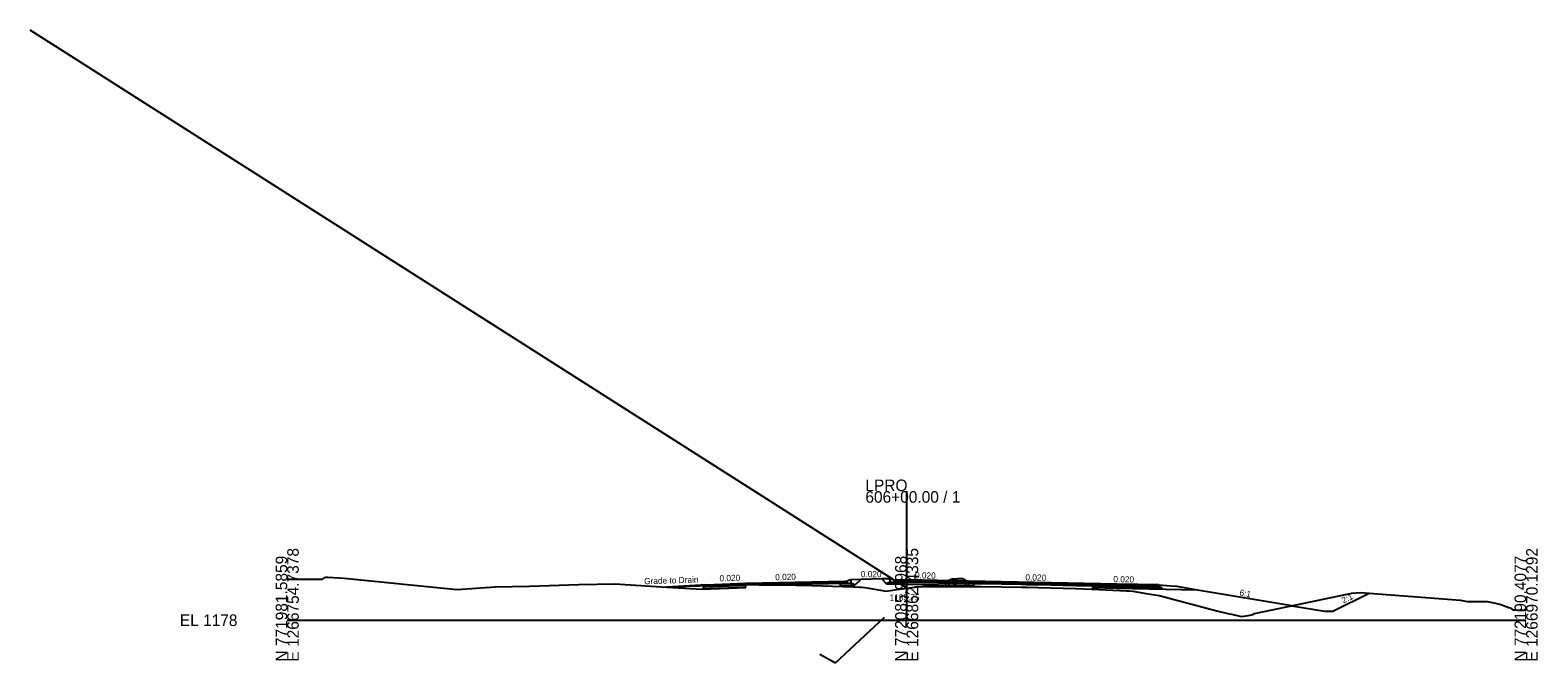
# Model space of a CAD drawing. Extents: x -3833 to 1267678, y -522 to 773248.
# Drawn here: x 937.8 to 1302.8, y 6989.7 to 7142.8 of the extents above; entities that cross this region are included whole.
import ezdxf

# ---------------------------------------------------------------- set-up
doc = ezdxf.new("R2010")
doc.units = 0
for name, color, linetype in [('Exist Cross Section Cell', 7, 'Continuous'), ('Exist XS Center Line Elevation Label', 7, 'Continuous'), ('Exist XS Ground Line', 7, 'Continuous'), ('Prop CMT DNC', 7, 'Continuous'), ('Prop CMT Pvmt Course 1', 7, 'Continuous'), ('Prop CMT Pvmt Course 2', 7, 'Continuous'), ('Prop CMT Pvmt Course 3', 7, 'Continuous'), ('Prop CMT Pvmt Course 4', 7, 'Continuous'), ('Prop CMT Shld Paved Course 1', 7, 'Continuous'), ('Prop CMT Shld Paved Course 2', 7, 'Continuous'), ('Prop CMT Shld Paved Course 4', 7, 'Continuous'), ('Prop CMT Slope Grass', 7, 'Continuous'), ('Prop CMT Subgrade Earthwork', 7, 'Continuous'), ('Prop Conc Curb and Gutter', 7, 'Continuous'), ('Prop Conc Island Cover', 7, 'Continuous'), ('Prop Corridor Mesh Bottom', 7, 'Continuous'), ('Prop XS Ditch Slope Text', 7, 'Continuous'), ('Prop XS Finish Grade', 7, 'Continuous'), ('Prop XS SE Text', 7, 'Continuous'), ('Scratch_Level_1', 7, 'Continuous'), ('Scratch_Level_5', 7, 'Continuous')]:
    doc.layers.add(name, color=color, linetype=linetype)

msp = doc.modelspace()

# ---------------------------------------------------------------- linework, layer by layer
at = {"layer": 'Exist Cross Section Cell'}
for p, q in [((1150, 7000), (1150, 7031.25)), ((1000, 7000), (1150, 7000)), ((1150, 7000), (1300, 7000))]:
    msp.add_line(p, q, dxfattribs=at)
at = {"layer": 'Exist XS Ground Line'}
for p, q in [((1000, 7009.94), (1002.3, 7009.92)), ((1002.3, 7009.92), (1007.34, 7009.95)), ((1007.34, 7009.95), (1008.58, 7009.91)), ((1008.58, 7009.91), (1009.3, 7010.42)), ((1009.3, 7010.42), (1009.85, 7010.42)), ((1009.85, 7010.42), (1013.76, 7010.15)), ((1013.76, 7010.15), (1041.12, 7007.46)), ((1041.12, 7007.46), (1050.38, 7008.1)), ((1050.38, 7008.1), (1058.65, 7008.27)), ((1058.65, 7008.27), (1070.62, 7008.63)), ((1070.62, 7008.63), (1079.46, 7008.83)), ((1079.46, 7008.83), (1081.8, 7008.68)), ((1081.8, 7008.68), (1091.93, 7008.01)), ((1091.93, 7008.01), (1092.88, 7008.07)), ((1092.88, 7008.07), (1098.52, 7008.3)), ((1098.52, 7008.3), (1099.92, 7008.33)), ((1099.92, 7008.33), (1102.76, 7008.38)), ((1102.76, 7008.38), (1108.73, 7008.55)), ((1108.73, 7008.55), (1110.62, 7008.63)), ((1110.62, 7008.63), (1114.28, 7008.6)), ((1114.28, 7008.6), (1123.22, 7008.53)), ((1123.22, 7008.53), (1127.14, 7008.39)), ((1127.14, 7008.39), (1137.02, 7008.09)), ((1137.02, 7008.09), (1138.59, 7008.02)), ((1138.59, 7008.02), (1139.21, 7007.99)), ((1139.21, 7007.99), (1139.88, 7007.93)), ((1139.88, 7007.93), (1141.3, 7007.7)), ((1141.3, 7007.7), (1145, 7007.07)), ((1145, 7007.07), (1147.17, 7007.36)), ((1147.17, 7007.36), (1150, 7007.75)), ((1150, 7007.75), (1151.86, 7008.01)), ((1151.86, 7008.01), (1152.25, 7008.06)), ((1152.25, 7008.06), (1152.68, 7008.12)), ((1152.68, 7008.12), (1154.11, 7008.14)), ((1154.11, 7008.14), (1154.64, 7008.15)), ((1154.64, 7008.15), (1165.81, 7008.18)), ((1165.81, 7008.18), (1166.43, 7008.19)), ((1166.43, 7008.19), (1166.84, 7008.18)), ((1166.84, 7008.18), (1168.11, 7008.16)), ((1168.11, 7008.16), (1177.77, 7008.02)), ((1177.77, 7008.02), (1178.92, 7007.99)), ((1178.92, 7007.99), (1181.84, 7007.92)), ((1181.84, 7007.92), (1190.99, 7007.71)), ((1190.99, 7007.71), (1196.65, 7007.44)), ((1196.65, 7007.44), (1203.25, 7007.14)), ((1203.25, 7007.14), (1203.78, 7007.1)), ((1203.78, 7007.1), (1204.78, 7007.03)), ((1204.78, 7007.03), (1208.02, 7006.5)), ((1208.02, 7006.5), (1211.11, 7006.03)), ((1244.35, 7003.73), (1257.82, 7006.55)), ((1257.82, 7006.55), (1259.91, 7006.75)), ((1259.91, 7006.75), (1284.11, 7004.85)), ((1211.11, 7006.03), (1225.07, 7002.26)), ((1234.24, 7001.62), (1244.35, 7003.73)), ((1284.11, 7004.85), (1285.7, 7004.56)), ((1285.7, 7004.56), (1290.13, 7004.53)), ((1290.13, 7004.53), (1290.59, 7004.53)), ((1290.59, 7004.53), (1292.55, 7004.14)), ((1292.55, 7004.14), (1293.88, 7003.8)), ((1293.88, 7003.8), (1295.78, 7003.09)), ((1295.78, 7003.09), (1296.17, 7003)), ((1296.17, 7003), (1296.82, 7002.52)), ((1296.82, 7002.52), (1297.31, 7002.49)), ((1297.31, 7002.49), (1297.73, 7002.47)), ((1297.73, 7002.47), (1300, 7002.47)), ((1225.07, 7002.26), (1228.06, 7001.58)), ((1228.06, 7001.58), (1228.65, 7001.47)), ((1228.65, 7001.47), (1231.09, 7000.94)), ((1231.09, 7000.94), (1232.66, 7001.18)), ((1232.66, 7001.18), (1233.87, 7001.37)), ((1233.87, 7001.37), (1234.24, 7001.62))]:
    msp.add_line(p, q, dxfattribs=at)
at = {"layer": 'Prop CMT Pvmt Course 1'}
for p, q in [((1111, 7008.98), (1135, 7009.46)), ((1111, 7008.73), (1111, 7008.98)), ((1111, 7008.98), (1111, 7008.98)), ((1135, 7009.46), (1135, 7009.46)), ((1135, 7009.46), (1135, 7009.46)), ((1135, 7009.46), (1135, 7009.21)), ((1135, 7009.21), (1135, 7009.21)), ((1159.5, 7008.53), (1159.5, 7009.57)), ((1159.5, 7009.57), (1159.5, 7009.57)), ((1160.25, 7009.33), (1160.25, 7009.33)), ((1164.25, 7008.43), (1164.25, 7009.47)), ((1164.25, 7009.47), (1164.25, 7009.47)), ((1164.25, 7009.47), (1164.25, 7009.47)), ((1164.25, 7009.22), (1164.25, 7009.22)), ((1165, 7009.46), (1165, 7009.46)), ((1165, 7009.46), (1165, 7009.21)), ((1201, 7008.74), (1165, 7009.46)), ((1165, 7009.46), (1165, 7009.46)), ((1165, 7009.46), (1165, 7009.46)), ((1165, 7009.46), (1165, 7009.21)), ((1165, 7009.21), (1165, 7009.21)), ((1195, 7008.61), (1195, 7008.86)), ((1195, 7008.86), (1195, 7008.86)), ((1195, 7008.86), (1195, 7008.86)), ((1195, 7008.61), (1201, 7008.49)), ((1201, 7008.49), (1201, 7008.74))]:
    msp.add_line(p, q, dxfattribs=at)
at = {"layer": 'Prop CMT Pvmt Course 2'}
for p, q in [((1135, 7009.21), (1135, 7009.21)), ((1135, 7009.21), (1135, 7008.88)), ((1135, 7008.88), (1135, 7008.87)), ((1150, 7009.51), (1147.5, 7009.46)), ((1147.5, 7009.13), (1150, 7009.18)), ((1165, 7009.21), (1150, 7009.51)), ((1150, 7009.51), (1150, 7009.51)), ((1150, 7009.51), (1150, 7009.51)), ((1150, 7009.18), (1150, 7009.18)), ((1150, 7009.18), (1150, 7009.18)), ((1150, 7009.18), (1165, 7008.87)), ((1159.5, 7009.32), (1159.5, 7009.32)), ((1160.25, 7009.55), (1160.25, 7008.51)), ((1160.25, 7009.33), (1160.25, 7009.33)), ((1160.25, 7009.33), (1160.25, 7009.33)), ((1160.25, 7009.08), (1160.25, 7009.08)), ((1164.25, 7009.22), (1164.25, 7009.22)), ((1164.25, 7009.22), (1164.25, 7009.22)), ((1165, 7009.21), (1165, 7009.21)), ((1165, 7009.21), (1165, 7009.21)), ((1165, 7008.87), (1165, 7008.87)), ((1166.25, 7008.39), (1166.25, 7009.43)), ((1195, 7008.28), (1201, 7008.16))]:
    msp.add_line(p, q, dxfattribs=at)
at = {"layer": 'Prop CMT Pvmt Course 3'}
for p, q in [((1135, 7008.87), (1135, 7008.87)), ((1136.51, 7008.9), (1137.01, 7008.91)), ((1137.01, 7008.91), (1137.01, 7008.91)), ((1137.01, 7008.91), (1137.01, 7008.91)), ((1137.01, 7008.91), (1137.46, 7008.46)), ((1137.3, 7008.63), (1137.3, 7008.63)), ((1145.14, 7008.82), (1145.49, 7009.16)), ((1145.49, 7009.16), (1145.99, 7009.15)), ((1160.25, 7009.08), (1160.25, 7009.08)), ((1160.25, 7009.08), (1160.25, 7009.08))]:
    msp.add_line(p, q, dxfattribs=at)
at = {"layer": 'Prop CMT Pvmt Course 4'}
for p, q in [((1134, 7008.18), (1134, 7009.44)), ((1135, 7008.88), (1135, 7008.88)), ((1135, 7008.88), (1135, 7008.87)), ((1150, 7009.18), (1150, 7009.18)), ((1150, 7009.18), (1150, 7009.18)), ((1160.25, 7008.21), (1160.25, 7008.21)), ((1165, 7008.87), (1165, 7008.87)), ((1165, 7008.87), (1165, 7008.87)), ((1195, 7008.28), (1195, 7007.82))]:
    msp.add_line(p, q, dxfattribs=at)
at = {"layer": 'Prop CMT Shld Paved Course 1'}
for p, q in [((1150, 7009.76), (1147.5, 7009.71)), ((1165, 7009.46), (1150, 7009.76)), ((1150, 7009.76), (1150, 7009.76)), ((1150, 7009.76), (1150, 7009.76)), ((1101.27, 7008.35), (1101.53, 7008.61)), ((1101.53, 7008.61), (1111, 7008.98)), ((1135, 7009.46), (1135, 7009.46)), ((1135, 7009.46), (1135, 7009.21)), ((1150, 7009.51), (1150, 7009.51)), ((1150, 7009.51), (1150, 7009.51)), ((1162.27, 7009.36), (1162.27, 7009.36)), ((1162.3, 7009.52), (1162.3, 7009.52)), ((1162.3, 7009.52), (1162.3, 7009.52)), ((1162.3, 7009.27), (1162.3, 7009.27)), ((1165, 7008.42), (1165, 7009.46)), ((1165, 7009.46), (1165, 7009.46)), ((1201, 7008.74), (1201, 7008.49)), ((1211, 7008.54), (1201, 7008.74)), ((1201, 7008.49), (1211.26, 7008.28)), ((1211.26, 7008.28), (1211, 7008.54))]:
    msp.add_line(p, q, dxfattribs=at)
at = {"layer": 'Prop CMT Shld Paved Course 2'}
for p, q in [((1111.01, 7008.39), (1100.92, 7008)), ((1100.92, 7008), (1101.27, 7008.35)), ((1101.27, 7008.35), (1111, 7008.73)), ((1111, 7008.73), (1114.28, 7008.79)), ((1111, 7008.62), (1111, 7008.73)), ((1111, 7008.73), (1111, 7008.73)), ((1114.28, 7008.79), (1123.22, 7008.97)), ((1114.28, 7008.79), (1114.28, 7008.79)), ((1114.28, 7008.6), (1114.28, 7008.6)), ((1123.22, 7008.64), (1119.36, 7008.56)), ((1119.36, 7008.56), (1119.36, 7008.56)), ((1119.36, 7008.56), (1119.36, 7008.56)), ((1123.22, 7008.97), (1127.14, 7009.05)), ((1123.22, 7008.97), (1123.22, 7008.97)), ((1127.14, 7008.72), (1123.22, 7008.64)), ((1127.14, 7009.05), (1135, 7009.21)), ((1127.14, 7009.05), (1127.14, 7009.05)), ((1135, 7008.87), (1127.14, 7008.72)), ((1127.14, 7008.72), (1127.14, 7008.72)), ((1135, 7009.21), (1135, 7009.21)), ((1135, 7009.21), (1135, 7009.21)), ((1135, 7009.21), (1135, 7008.87)), ((1135, 7008.87), (1135, 7008.87)), ((1165, 7009.21), (1165, 7009.21)), ((1165, 7009.21), (1165.81, 7009.19)), ((1165.81, 7008.86), (1165, 7008.87)), ((1165.81, 7009.19), (1165.81, 7009.19)), ((1165.81, 7009.19), (1166.43, 7009.18)), ((1166.43, 7008.85), (1165.81, 7008.86)), ((1165.81, 7008.86), (1165.81, 7008.86)), ((1166.43, 7009.18), (1166.84, 7009.17)), ((1166.84, 7008.84), (1166.43, 7008.85)), ((1166.84, 7009.17), (1168.11, 7009.15)), ((1168.11, 7008.81), (1166.84, 7008.84)), ((1168.11, 7009.15), (1168.11, 7009.15)), ((1168.11, 7009.15), (1177.77, 7008.95)), ((1177.77, 7008.62), (1168.11, 7008.81)), ((1168.11, 7008.81), (1168.11, 7008.81)), ((1177.77, 7008.95), (1177.77, 7008.95)), ((1177.77, 7008.95), (1178.92, 7008.93)), ((1178.92, 7008.6), (1177.77, 7008.62)), ((1177.77, 7008.62), (1177.77, 7008.62)), ((1178.92, 7008.93), (1178.92, 7008.93)), ((1178.92, 7008.93), (1181.84, 7008.87)), ((1181.84, 7008.54), (1178.92, 7008.6)), ((1178.92, 7008.6), (1178.92, 7008.6)), ((1181.84, 7008.87), (1181.84, 7008.87)), ((1181.84, 7008.87), (1190.99, 7008.69)), ((1190.99, 7008.35), (1181.84, 7008.54)), ((1181.84, 7008.54), (1181.84, 7008.54)), ((1190.99, 7008.69), (1195, 7008.61)), ((1195, 7008.27), (1190.99, 7008.35)), ((1195, 7008.61), (1195, 7008.61)), ((1195, 7008.61), (1195, 7008.27)), ((1195, 7008.27), (1195, 7008.27)), ((1201, 7008.49), (1201, 7008.16)), ((1201, 7008.16), (1211.59, 7007.95)), ((1211.59, 7007.95), (1211.26, 7008.28))]:
    msp.add_line(p, q, dxfattribs=at)
at = {"layer": 'Prop CMT Shld Paved Course 4'}
for p, q in [((1100.44, 7007.53), (1100.92, 7008)), ((1111.02, 7007.94), (1100.44, 7007.53)), ((1201, 7008.16), (1201, 7007.7)), ((1212.06, 7007.48), (1211.59, 7007.95))]:
    msp.add_line(p, q, dxfattribs=at)
at = {"layer": 'Prop CMT Slope Grass'}
for p, q in [((1136.51, 7009.89), (1138.95, 7009.95)), ((1143.88, 7010.08), (1145.99, 7010.14)), ((1101.53, 7008.61), (1091.93, 7008.01)), ((1211, 7008.54), (1215, 7008.22)), ((1220.43, 7007.31), (1215, 7008.22))]:
    msp.add_line(p, q, dxfattribs=at)
at = {"layer": 'Prop CMT Subgrade Earthwork'}
for p, q in [((1138.95, 7009.95), (1137.46, 7008.46)), ((1143.88, 7010.08), (1145.14, 7008.82)), ((1091.93, 7008.01), (1100.44, 7007.53)), ((1100.44, 7007.53), (1111.02, 7007.94)), ((1111.02, 7007.94), (1111, 7008.62)), ((1134, 7008.4), (1137.46, 7008.46)), ((1134, 7008.18), (1134, 7008.4)), ((1145.14, 7008.82), (1166.25, 7008.39)), ((1166.25, 7008.39), (1166.25, 7008.19)), ((1201, 7007.7), (1195, 7007.82)), ((1195, 7007.82), (1195, 7007.52)), ((1220.43, 7007.31), (1201, 7007.7))]:
    msp.add_line(p, q, dxfattribs=at)
at = {"layer": 'Prop Conc Curb and Gutter'}
for p, q in [((1135.75, 7009.64), (1136.51, 7009.89)), ((1136.51, 7009.89), (1136.51, 7009.89)), ((1136.51, 7009.89), (1136.51, 7009.89)), ((1136.51, 7009.89), (1136.51, 7008.9)), ((1145.99, 7009.15), (1145.99, 7010.14)), ((1145.99, 7010.14), (1145.99, 7010.14)), ((1145.99, 7010.14), (1145.99, 7010.14)), ((1145.99, 7010.14), (1146.75, 7009.89)), ((1146.75, 7009.89), (1146.75, 7009.89)), ((1146.75, 7009.89), (1146.75, 7009.72)), ((1146.75, 7009.72), (1147.5, 7009.71)), ((1146.75, 7009.72), (1146.75, 7009.72)), ((1147.5, 7009.71), (1147.5, 7009.71)), ((1147.5, 7009.71), (1147.5, 7009.12)), ((1160.28, 7009.62), (1160.29, 7009.79)), ((1160.29, 7009.79), (1161.04, 7010.03)), ((1161.04, 7010.03), (1162.29, 7010.03)), ((1163.53, 7009.99), (1162.29, 7010.03)), ((1164.27, 7009.72), (1163.53, 7009.99)), ((1164.28, 7009.56), (1164.27, 7009.72)), ((1135, 7009.46), (1135.75, 7009.47)), ((1135, 7008.87), (1135, 7009.46)), ((1135, 7009.46), (1135, 7009.46)), ((1136.51, 7008.9), (1135, 7008.87)), ((1135.75, 7009.47), (1135.75, 7009.64)), ((1135.75, 7009.64), (1135.75, 7009.64)), ((1135.75, 7009.47), (1135.75, 7009.47)), ((1136.51, 7008.9), (1136.51, 7008.9)), ((1147.5, 7009.12), (1145.99, 7009.15)), ((1145.99, 7009.15), (1145.99, 7009.15)), ((1160.28, 7009.62), (1160.27, 7009.5)), ((1160.27, 7009.5), (1162.28, 7009.47)), ((1164.28, 7009.43), (1162.28, 7009.47)), ((1164.25, 7009.47), (1164.25, 7009.47)), ((1164.25, 7009.35), (1164.25, 7009.35)), ((1164.28, 7009.56), (1164.28, 7009.43))]:
    msp.add_line(p, q, dxfattribs=at)
at = {"layer": 'Prop Conc Island Cover'}
for p, q in [((1145.99, 7010.14), (1145.99, 7010.14)), ((1145.99, 7009.89), (1145.99, 7009.89))]:
    msp.add_line(p, q, dxfattribs=at)
at = {"layer": 'Prop Corridor Mesh Bottom'}
for p, q in [((1135, 7009.46), (1135, 7009.21)), ((1165, 7009.46), (1165, 7009.21))]:
    msp.add_line(p, q, dxfattribs=at)
at = {"layer": 'Prop XS Finish Grade'}
for p, q in [((1138.95, 7009.95), (1143.88, 7010.08)), ((1211, 7008.54), (1215, 7008.22)), ((1243.26, 7003.51), (1220.43, 7007.31)), ((1243.26, 7003.51), (1243.26, 7003.51)), ((1243.26, 7003.51), (1251.22, 7002.18))]:
    msp.add_line(p, q, dxfattribs=at)
msp.add_lwpolyline([(1251.22, 7002.18), (1253.22, 7002.18), (1262.03, 7006.59)], dxfattribs=at)
at = {"layer": 'Scratch_Level_1'}
msp.add_line((1150, 7007.75), (937.75, 7142.81), dxfattribs=at)
at = {"layer": 'Scratch_Level_5'}
for p, q in [((1132.78, 6989.7), (1144.64, 7000.72)), ((1129, 6991.8), (1132.78, 6989.7))]:
    msp.add_line(p, q, dxfattribs=at)

# ---------------------------------------------------------------- texts
at = {"layer": 'Exist Cross Section Cell'}
for s, p in [('LPRO', (1140, 7031.25)), ('606+00.00 / 1', (1140, 7028.45)), ('EL 1178', (974, 6998.6))]:
    msp.add_text(s, height=2.8, dxfattribs=at).set_placement(p)
for s, p in [('E 1266754.7378', (1002.8, 6990)), ('E 1266862.4335', (1152.8, 6990)), ('E 1266970.1292', (1302.8, 6990)), ('N 771981.5859', (1000, 6990)), ('N 772085.9968', (1150, 6990)), ('N 772190.4077', (1300, 6990))]:
    msp.add_text(s, height=2.8, rotation=90, dxfattribs=at).set_placement(p)
at = {"layer": 'Exist XS Center Line Elevation Label'}
msp.add_text('1185.75', height=1.5, dxfattribs=at).set_placement((1145.87, 7004.77))
at = {"layer": 'Prop CMT DNC'}
for p in [(1146.75, 7009.72), (1150, 7009.76), (1111, 7008.98), (1135, 7009.46), (1135, 7009.46), (1135.75, 7009.47), (1165, 7009.46), (1165, 7009.46), (1201, 7008.74), (1201, 7008.74), (1211, 7008.54), (1243.26, 7003.51)]:
    msp.add_text('X', height=0.00025, dxfattribs=at).set_placement(p)
msp.add_text('X', height=0.00025, rotation=359.158, dxfattribs=at).set_placement((1162.3, 7009.52))
at = {"layer": 'Prop XS Ditch Slope Text'}
for s, rotation, p in [('Grade to Drain', 1.7819, (1086.45, 7008.71)), ('6:1', 349.0214, (1230.49, 7006.03)), ('2:1', 26.0282, (1255.76, 7004.02))]:
    msp.add_text(s, height=1.5, rotation=rotation, dxfattribs=at).set_placement(p)
at = {"layer": 'Prop XS SE Text'}
for rotation, p in [(1.397, (1104.69, 7009.42)), (1.397, (1118.18, 7009.67)), (0.2693, (1138.91, 7010.41)), (358.8542, (1152.01, 7010.15)), (358.8542, (1178.74, 7009.64)), (358.8542, (1200.04, 7009.23))]:
    msp.add_text('0.020', height=1.5, rotation=rotation, dxfattribs=at).set_placement(p)

doc.saveas('drawing.dxf')
